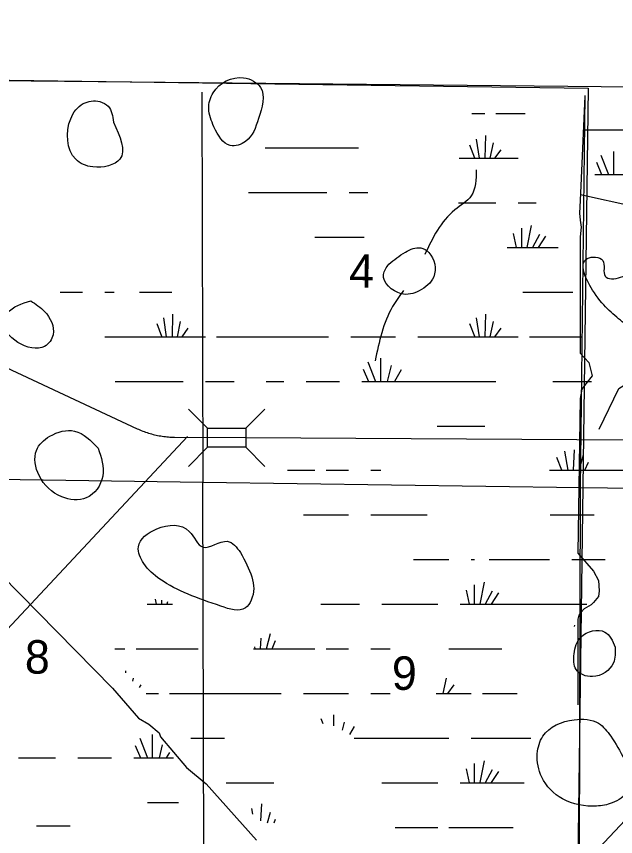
# Model space of a CAD drawing. Extents: x 408847 to 817539, y 923858 to 1151780.
# Drawn here: x 582043 to 590088, y 1034999 to 1046020 of the extents above; entities that cross this region are included whole.
import ezdxf

# ---------------------------------------------------------------- set-up
doc = ezdxf.new("R2010")
doc.units = 0
for name, color, linetype in [('Bridges', 7, 'Continuous'), ('County Boundary', 7, 'Continuous'), ('Lakes and Ponds', 7, 'Continuous'), ('Level 43', 7, 'Continuous'), ('Local Roads Paved', 7, 'Continuous'), ('Narrow River Creek and Branch and Slough', 7, 'Continuous'), ('Section Lines', 7, 'Continuous'), ('State Park', 7, 'Continuous'), ('State Routes Highway Center Lines', 7, 'Continuous'), ('Swamps', 7, 'Continuous')]:
    doc.layers.add(name, color=color, linetype=linetype)

msp = doc.modelspace()

# ---------------------------------------------------------------- linework, layer by layer
at = {"layer": 'Bridges'}
for p, q in [((584610, 1040486), (584354, 1040742)), ((585122, 1040486), (585378, 1040742)), ((584610, 1040230), (584354, 1039974)), ((585122, 1040230), (585378, 1039974))]:
    msp.add_line(p, q, dxfattribs=at)
msp.add_lwpolyline([(584610, 1040486), (585122, 1040486), (585122, 1040230), (584610, 1040230)], close=True, dxfattribs=at)
at = {"layer": 'County Boundary'}
msp.add_line((573707, 1045244), (615573, 1044812), dxfattribs=at)
at = {"layer": 'Lakes and Ponds'}
for points in [[(584695, 1044536), (584914, 1044285), (585121, 1044341), (585294, 1044648), (585321, 1045066), (585094, 1045195), (584686, 1044995), (584626, 1044783), (584695, 1044536)], [(583345, 1044601), (583276, 1044812), (583164, 1044875), (582940, 1044848), (582772, 1044645), (582840, 1044101), (583069, 1043997), (583434, 1044103), (583345, 1044601)], [(587044, 1042691), (586972, 1042554), (587209, 1042293), (587452, 1042333), (587646, 1042521), (587582, 1042846), (587472, 1042909), (587267, 1042853), (587044, 1042691)], [(590178, 1041916), (590355, 1041846), (590672, 1042043), (590683, 1042362), (590585, 1042565), (590366, 1042613), (590155, 1042514), (589947, 1042530), (589915, 1042739), (589707, 1042767), (589779, 1042343), (590178, 1041916)], [(582237, 1042197), (581921, 1042031), (581874, 1041929), (582422, 1041586), (582536, 1041743), (582421, 1042055), (582237, 1042197)], [(583139, 1040220), (582825, 1040448), (582492, 1040378), (582312, 1040189), (582348, 1039850), (582651, 1039565), (582981, 1039549), (583203, 1039843), (583139, 1040220)], [(585053, 1038815), (584875, 1038967), (584550, 1038888), (584364, 1039099), (583928, 1039134), (583681, 1038892), (583753, 1038669), (583969, 1038460), (584789, 1038095), (585117, 1038071), (585196, 1038176), (585053, 1038815)], [(590083, 1037546), (589943, 1037748), (589624, 1037683), (589532, 1037454), (589559, 1037243), (589778, 1037149), (590058, 1037332), (590083, 1037546)], [(590024, 1036347), (589860, 1036521), (589530, 1036569), (589112, 1036349), (589037, 1036113), (589098, 1035796), (589374, 1035505), (589834, 1035409), (590042, 1035451), (590252, 1035609), (590206, 1036032), (590024, 1036347)]]:
    msp.add_spline(points, degree=3, dxfattribs=at)
at = {"layer": 'Local Roads Paved'}
for p, q in [((589617, 1043625), (591064, 1043307)), ((584341, 1040375), (581573, 1037416))]:
    msp.add_line(p, q, dxfattribs=at)
for points in [[(575260, 1045127), (577117, 1043194), (577392, 1043004), (577603, 1042825), (583335, 1036994)], [(575260, 1045127), (577117, 1043194), (577392, 1043004), (577603, 1042825), (583335, 1036994)], [(589677, 1044949), (589614, 1043545), (589603, 1043376), (589614, 1043281), (589624, 1043186), (589614, 1043059), (589614, 1041497), (589730, 1041370), (589772, 1041190), (589688, 1041085), (589635, 1041011), (589614, 1040884), (589582, 1038808)], [(589867, 1040473), (590131, 1041022), (590205, 1041064), (590300, 1041148), (590458, 1041528), (590637, 1041771), (590732, 1041909), (590827, 1042025), (590848, 1042120), (590912, 1042933), (591070, 1043323), (591693, 1044400), (591777, 1044453), (591893, 1044474), (592030, 1044474), (592136, 1044495), (592347, 1044590), (592452, 1044632), (592621, 1044611)], [(589582, 1038808), (589793, 1038565), (589857, 1038439), (589867, 1038301), (589857, 1038227), (589793, 1038143), (589762, 1038111), (589667, 1038058), (589624, 1038016), (589593, 1037974), (589582, 1037921), (589582, 1036770)], [(583335, 1036994), (583683, 1036592), (583820, 1036508), (583958, 1036392), (583979, 1036339), (584327, 1035927), (584591, 1035706), (585266, 1034951)], [(583335, 1036994), (583683, 1036592), (583820, 1036508), (583958, 1036392), (583979, 1036339), (584327, 1035927), (584591, 1035706), (585266, 1034951)], [(592653, 1035968), (592062, 1035904), (591809, 1035820), (591809, 1035820), (591714, 1035788), (590965, 1035598), (590447, 1035397), (590258, 1035334), (590215, 1035218), (589867, 1034848), (589614, 1034753), (589593, 1034701), (589614, 1033275), (589730, 1033127), (589772, 1032916), (589709, 1032811), (589614, 1032716), (589614, 1032705), (589614, 1029020)]]:
    msp.add_lwpolyline(points, dxfattribs=at)
at = {"layer": 'Narrow River Creek and Branch and Slough'}
for points in [[(588218, 1043959), (588150, 1043609), (587930, 1043421), (587527, 1042819)], [(587240, 1042337), (587093, 1042120), (586860, 1041393)]]:
    msp.add_spline(points, degree=3, dxfattribs=at)
at = {"layer": 'Section Lines'}
for p, q in [((584534, 1045001), (584547, 1039763)), ((589675, 1044957), (589612, 1039690)), ((579198, 1039840), (584547, 1039763)), ((584560, 1034469), (584547, 1039763)), ((584547, 1039763), (589612, 1039690)), ((589612, 1039690), (589600, 1034348)), ((589612, 1039690), (594983, 1039613))]:
    msp.add_line(p, q, dxfattribs=at)
at = {"layer": 'State Park'}
for points in [[(573961, 1074916), (573675, 1045228), (580651, 1045183), (589721, 1045058)], [(589721, 1045058), (589578, 1034352), (573671, 1034637), (573671, 1035240), (557880, 1035240)]]:
    msp.add_lwpolyline(points, dxfattribs=at)
at = {"layer": 'State Routes Highway Center Lines'}
for points in [[(577265, 1043476), (583666, 1040479), (583681, 1040473), (583700, 1040464), (583719, 1040456), (583739, 1040448), (583758, 1040441), (583778, 1040434), (583798, 1040427), (583818, 1040421), (583838, 1040415), (583858, 1040409), (583878, 1040404), (583898, 1040399), (583919, 1040394), (583939, 1040390), (583960, 1040386), (583981, 1040382), (584001, 1040379), (584022, 1040376), (584043, 1040374), (584064, 1040372), (584084, 1040370), (584105, 1040368), (584126, 1040367), (584147, 1040367), (584168, 1040366), (585120, 1040361)], [(585120, 1040361), (590311, 1040332)]]:
    msp.add_lwpolyline(points, dxfattribs=at)
at = {"layer": 'Swamps'}
for p, q in [((588338, 1044116), (588344, 1044420)), ((588338, 1044116), (588344, 1044420)), ((588338, 1044116), (588344, 1044420)), ((589661, 1044494), (590261, 1044494)), ((589661, 1044494), (590261, 1044494)), ((589661, 1044494), (590261, 1044494)), ((588260, 1044116), (588221, 1044369)), ((588260, 1044116), (588221, 1044369)), ((588260, 1044116), (588221, 1044369)), ((588405, 1044116), (588448, 1044322)), ((588405, 1044116), (588448, 1044322)), ((588405, 1044116), (588448, 1044322)), ((588198, 1044117), (588132, 1044290)), ((588198, 1044117), (588132, 1044290)), ((588198, 1044117), (588132, 1044290)), ((588468, 1044116), (588551, 1044229)), ((588468, 1044116), (588551, 1044229)), ((588468, 1044116), (588551, 1044229)), ((590060, 1044205), (590060, 1043894)), ((590060, 1044205), (590060, 1043894)), ((590060, 1044205), (590060, 1043894)), ((588032, 1044116), (588782, 1044116)), ((588032, 1044116), (588782, 1044116)), ((588032, 1044116), (588782, 1044116)), ((589891, 1044156), (589994, 1043894)), ((589891, 1044156), (589994, 1043894)), ((589891, 1044156), (589994, 1043894)), ((589831, 1044060), (589901, 1043894)), ((589831, 1044060), (589901, 1043894)), ((589831, 1044060), (589901, 1043894)), ((589811, 1043894), (591161, 1043894)), ((589811, 1043894), (591161, 1043894)), ((589811, 1043894), (591161, 1043894)), ((585161, 1043654), (586211, 1043654)), ((585161, 1043654), (586211, 1043654)), ((585161, 1043654), (586211, 1043654)), ((588032, 1043516), (588482, 1043516)), ((588032, 1043516), (588482, 1043516)), ((588032, 1043516), (588482, 1043516)), ((588956, 1043211), (588897, 1042916)), ((588956, 1043211), (588897, 1042916)), ((588956, 1043211), (588897, 1042916)), ((588714, 1043102), (588752, 1042916)), ((588714, 1043102), (588752, 1042916)), ((588714, 1043102), (588752, 1042916)), ((588823, 1043175), (588823, 1042916)), ((588823, 1043175), (588823, 1042916)), ((588823, 1043175), (588823, 1042916)), ((589065, 1043090), (588971, 1042916)), ((589065, 1043090), (588971, 1042916)), ((589065, 1043090), (588971, 1042916)), ((589149, 1043066), (589050, 1042917)), ((589149, 1043066), (589050, 1042917)), ((589149, 1043066), (589050, 1042917)), ((582632, 1042316), (582932, 1042316)), ((582632, 1042316), (582932, 1042316)), ((582632, 1042316), (582932, 1042316)), ((583832, 1042316), (584132, 1042316)), ((583832, 1042316), (584132, 1042316)), ((583832, 1042316), (584132, 1042316)), ((584138, 1041716), (584144, 1042020)), ((584138, 1041716), (584144, 1042020)), ((584138, 1041716), (584144, 1042020)), ((588338, 1041716), (588344, 1042020)), ((588338, 1041716), (588344, 1042020)), ((588338, 1041716), (588344, 1042020)), ((583998, 1041717), (583932, 1041890)), ((583998, 1041717), (583932, 1041890)), ((583998, 1041717), (583932, 1041890)), ((584060, 1041716), (584021, 1041969)), ((584060, 1041716), (584021, 1041969)), ((584060, 1041716), (584021, 1041969)), ((584205, 1041716), (584248, 1041922)), ((584205, 1041716), (584248, 1041922)), ((584205, 1041716), (584248, 1041922)), ((588198, 1041717), (588132, 1041890)), ((588198, 1041717), (588132, 1041890)), ((588198, 1041717), (588132, 1041890)), ((588260, 1041716), (588221, 1041969)), ((588260, 1041716), (588221, 1041969)), ((588260, 1041716), (588221, 1041969)), ((588405, 1041716), (588448, 1041922)), ((588405, 1041716), (588448, 1041922)), ((588405, 1041716), (588448, 1041922)), ((584268, 1041716), (584351, 1041829)), ((584268, 1041716), (584351, 1041829)), ((584268, 1041716), (584351, 1041829)), ((588468, 1041716), (588551, 1041829)), ((588468, 1041716), (588551, 1041829)), ((588468, 1041716), (588551, 1041829)), ((583232, 1041716), (583832, 1041716)), ((583232, 1041716), (583832, 1041716)), ((583232, 1041716), (583832, 1041716)), ((583832, 1041716), (584582, 1041716)), ((583832, 1041716), (584582, 1041716)), ((583832, 1041716), (584582, 1041716)), ((584732, 1041716), (586232, 1041716)), ((584732, 1041716), (586232, 1041716)), ((584732, 1041716), (586232, 1041716)), ((586532, 1041716), (587132, 1041716)), ((586532, 1041716), (587132, 1041716)), ((586532, 1041716), (587132, 1041716)), ((587432, 1041716), (588032, 1041716)), ((587432, 1041716), (588032, 1041716)), ((587432, 1041716), (588032, 1041716)), ((588032, 1041716), (588782, 1041716)), ((588032, 1041716), (588782, 1041716)), ((588032, 1041716), (588782, 1041716)), ((586762, 1041379), (586865, 1041116)), ((586762, 1041379), (586865, 1041116)), ((586762, 1041379), (586865, 1041116)), ((586931, 1041427), (586931, 1041116)), ((586931, 1041427), (586931, 1041116)), ((586931, 1041427), (586931, 1041116)), ((587076, 1041331), (587022, 1041116)), ((587076, 1041331), (587022, 1041116)), ((587076, 1041331), (587022, 1041116)), ((586701, 1041282), (586772, 1041116)), ((586701, 1041282), (586772, 1041116)), ((586701, 1041282), (586772, 1041116)), ((587209, 1041270), (587119, 1041116)), ((587209, 1041270), (587119, 1041116)), ((587209, 1041270), (587119, 1041116)), ((583832, 1041116), (584282, 1041116)), ((583832, 1041116), (584282, 1041116)), ((583832, 1041116), (584282, 1041116)), ((585932, 1041116), (586382, 1041116)), ((585932, 1041116), (586382, 1041116)), ((585932, 1041116), (586382, 1041116)), ((586682, 1041116), (588032, 1041116)), ((586682, 1041116), (588032, 1041116)), ((586682, 1041116), (588032, 1041116)), ((588032, 1041116), (588482, 1041116)), ((588032, 1041116), (588482, 1041116)), ((588032, 1041116), (588482, 1041116)), ((588032, 1040516), (588332, 1040516)), ((588032, 1040516), (588332, 1040516)), ((588032, 1040516), (588332, 1040516)), ((589451, 1039924), (589405, 1040178)), ((589451, 1039924), (589405, 1040178)), ((589599, 1039924), (589657, 1040127)), ((589599, 1039924), (589657, 1040127)), ((589366, 1039924), (589300, 1040095)), ((589366, 1039924), (589300, 1040095)), ((589675, 1039924), (589724, 1040032)), ((589675, 1039924), (589724, 1040032)), ((586200, 1039923), (586500, 1039923)), ((586200, 1039923), (586500, 1039923)), ((589200, 1039923), (590250, 1039923)), ((589200, 1039923), (590250, 1039923)), ((585900, 1039323), (586500, 1039323)), ((585900, 1039323), (586500, 1039323)), ((586800, 1039323), (587400, 1039323)), ((586800, 1039323), (587400, 1039323)), ((587400, 1038723), (587850, 1038723)), ((587400, 1038723), (587850, 1038723)), ((589500, 1038723), (589950, 1038723)), ((589500, 1038723), (589950, 1038723)), ((588191, 1038382), (588191, 1038123)), ((588191, 1038382), (588191, 1038123)), ((588324, 1038418), (588265, 1038124)), ((588324, 1038418), (588265, 1038124)), ((588083, 1038310), (588120, 1038123)), ((588083, 1038310), (588120, 1038123)), ((588433, 1038297), (588339, 1038123)), ((588433, 1038297), (588339, 1038123)), ((588518, 1038273), (588418, 1038124)), ((588518, 1038273), (588418, 1038124)), ((586950, 1038123), (587400, 1038123)), ((586950, 1038123), (587400, 1038123)), ((587400, 1038123), (587700, 1038123)), ((587400, 1038123), (587700, 1038123)), ((588000, 1038123), (589700, 1038123)), ((588000, 1038123), (589700, 1038123)), ((585399, 1037524), (585457, 1037727)), ((585399, 1037524), (585457, 1037727)), ((585475, 1037524), (585524, 1037632)), ((585475, 1037524), (585524, 1037632)), ((586200, 1037523), (586500, 1037523)), ((586200, 1037523), (586500, 1037523)), ((586800, 1037523), (587060, 1037523)), ((586800, 1037523), (586977, 1037523)), ((587774, 1036923), (587817, 1037129)), ((587774, 1036923), (587817, 1037129)), ((587836, 1036923), (587920, 1037037)), ((587836, 1036923), (587920, 1037037)), ((584100, 1036923), (585600, 1036923)), ((584100, 1036923), (585600, 1036923)), ((585900, 1036923), (586500, 1036923)), ((585900, 1036923), (586500, 1036923)), ((586800, 1036923), (587060, 1036923)), ((587680, 1036923), (588150, 1036923)), ((587783, 1036923), (588150, 1036923)), ((583868, 1036370), (583868, 1036059)), ((583868, 1036370), (583868, 1036059)), ((583699, 1036321), (583802, 1036059)), ((583699, 1036321), (583802, 1036059)), ((587400, 1036323), (587850, 1036323)), ((587400, 1036323), (587850, 1036323)), ((583638, 1036225), (583709, 1036059)), ((583638, 1036225), (583709, 1036059)), ((582869, 1036059), (583319, 1036059)), ((582869, 1036059), (583319, 1036059)), ((588191, 1035982), (588191, 1035723)), ((588191, 1035982), (588191, 1035723)), ((588324, 1036018), (588265, 1035724)), ((588324, 1036018), (588265, 1035724)), ((588083, 1035910), (588120, 1035723)), ((588083, 1035910), (588120, 1035723)), ((588433, 1035897), (588339, 1035723)), ((588433, 1035897), (588339, 1035723)), ((588518, 1035873), (588418, 1035724)), ((588518, 1035873), (588418, 1035724)), ((586950, 1035723), (587400, 1035723)), ((586950, 1035723), (587400, 1035723)), ((587400, 1035723), (587700, 1035723)), ((587400, 1035723), (587700, 1035723)), ((587400, 1035123), (587700, 1035123)), ((587400, 1035123), (587700, 1035123))]:
    msp.add_line(p, q, dxfattribs=at)
for points in [[(588159, 1044716), (588332, 1044716)], [(588159, 1044716), (588332, 1044716)], [(588159, 1044716), (588332, 1044716)], [(588482, 1044716), (588874, 1044716)], [(588482, 1044716), (588874, 1044716)], [(588482, 1044716), (588874, 1044716)], [(585385, 1044254), (586638, 1044254)], [(585385, 1044254), (586638, 1044254)], [(585385, 1044254), (586638, 1044254)], [(587989, 1044116), (588032, 1044116)], [(587989, 1044116), (588032, 1044116)], [(587989, 1044116), (588032, 1044116)], [(586511, 1043654), (586761, 1043654)], [(586511, 1043654), (586761, 1043654)], [(586511, 1043654), (586761, 1043654)], [(587978, 1043516), (588032, 1043516)], [(587978, 1043516), (588032, 1043516)], [(587978, 1043516), (588032, 1043516)], [(588782, 1043516), (589021, 1043516)], [(588782, 1043516), (589021, 1043516)], [(588782, 1043516), (589021, 1043516)], [(586048, 1043054), (586711, 1043054)], [(586048, 1043054), (586711, 1043054)], [(586048, 1043054), (586711, 1043054)], [(588632, 1042916), (589315, 1042916)], [(588632, 1042916), (589315, 1042916)], [(588632, 1042916), (589315, 1042916)], [(583232, 1042316), (583356, 1042316)], [(583232, 1042316), (583356, 1042316)], [(583232, 1042316), (583356, 1042316)], [(583696, 1042316), (583832, 1042316)], [(583696, 1042316), (583832, 1042316)], [(583696, 1042316), (583832, 1042316)], [(588841, 1042316), (589516, 1042316)], [(588841, 1042316), (589516, 1042316)], [(588841, 1042316), (589516, 1042316)], [(588932, 1041716), (589643, 1041716)], [(588932, 1041716), (589643, 1041716)], [(588932, 1041716), (589643, 1041716)], [(583369, 1041116), (583832, 1041116)], [(583369, 1041116), (583832, 1041116)], [(583369, 1041116), (583832, 1041116)], [(584582, 1041116), (584967, 1041116)], [(584582, 1041116), (584967, 1041116)], [(584582, 1041116), (584967, 1041116)], [(585395, 1041116), (585632, 1041116)], [(585395, 1041116), (585632, 1041116)], [(585395, 1041116), (585632, 1041116)], [(589244, 1041116), (589764, 1041116)], [(589244, 1041116), (589764, 1041116)], [(589244, 1041116), (589764, 1041116)], [(587692, 1040516), (588032, 1040516)], [(587692, 1040516), (588032, 1040516)], [(587692, 1040516), (588032, 1040516)], [(589522, 1039923), (589537, 1040194)], [(589522, 1039923), (589537, 1040194)], [(585681, 1039923), (586050, 1039923)], [(585681, 1039923), (586050, 1039923)], [(586800, 1039923), (586934, 1039923)], [(586800, 1039923), (586934, 1039923)], [(587400, 1039323), (587559, 1039323)], [(587400, 1039323), (587559, 1039323)], [(589210, 1039323), (589800, 1039323)], [(589210, 1039323), (589800, 1039323)], [(587377, 1038723), (587400, 1038723)], [(587377, 1038723), (587400, 1038723)], [(588150, 1038723), (588194, 1038723)], [(588150, 1038723), (588194, 1038723)], [(588391, 1038723), (589200, 1038723)], [(588391, 1038723), (589200, 1038723)], [(583907, 1038188), (583920, 1038123)], [(583907, 1038188), (583920, 1038123)], [(583991, 1038175), (583991, 1038123)], [(583991, 1038175), (583991, 1038123)], [(584071, 1038154), (584065, 1038124)], [(584071, 1038154), (584065, 1038124)], [(583800, 1038123), (584140, 1038123)], [(583800, 1038123), (584140, 1038123)], [(584140, 1038124), (584139, 1038123)], [(584140, 1038124), (584139, 1038123)], [(586130, 1038123), (586650, 1038123)], [(586130, 1038123), (586650, 1038123)], [(589538, 1037823), (589539, 1037840)], [(589538, 1037823), (589539, 1037840)], [(585322, 1037523), (585330, 1037665)], [(585322, 1037523), (585330, 1037665)], [(583365, 1037523), (583500, 1037523)], [(583365, 1037523), (583500, 1037523)], [(583650, 1037523), (584482, 1037523)], [(583650, 1037523), (584482, 1037523)], [(585228, 1037523), (586050, 1037523)], [(585228, 1037523), (586050, 1037523)], [(585251, 1037524), (585246, 1037549)], [(585251, 1037524), (585246, 1037549)], [(587850, 1037523), (588561, 1037523)], [(587850, 1037523), (588561, 1037523)], [(583512, 1037198), (583512, 1037227)], [(583512, 1037198), (583512, 1037227)], [(583608, 1037088), (583617, 1037129)], [(583608, 1037088), (583617, 1037129)], [(583694, 1037002), (583720, 1037037)], [(583694, 1037002), (583720, 1037037)], [(583786, 1036923), (583950, 1036923)], [(583786, 1036923), (583950, 1036923)], [(588300, 1036923), (588766, 1036923)], [(588300, 1036923), (588766, 1036923)], [(586299, 1036634), (586299, 1036485)], [(586299, 1036634), (586299, 1036485)], [(586130, 1036586), (586156, 1036520)], [(586130, 1036586), (586156, 1036520)], [(586444, 1036538), (586417, 1036430)], [(586444, 1036538), (586417, 1036430)], [(586577, 1036477), (586514, 1036370)], [(586577, 1036477), (586514, 1036370)], [(584387, 1036323), (584839, 1036323)], [(584387, 1036323), (584839, 1036323)], [(586579, 1036323), (587400, 1036323)], [(586579, 1036323), (587400, 1036323)], [(588150, 1036323), (588951, 1036323)], [(588150, 1036323), (588951, 1036323)], [(584002, 1036231), (583959, 1036059)], [(584002, 1036231), (583959, 1036059)], [(582072, 1036059), (582569, 1036059)], [(582072, 1036059), (582569, 1036059)], [(583619, 1036059), (584151, 1036059)], [(583619, 1036059), (584151, 1036059)], [(584097, 1036128), (584056, 1036059)], [(584097, 1036128), (584056, 1036059)], [(584860, 1035723), (585500, 1035723)], [(584860, 1035723), (585500, 1035723)], [(588000, 1035723), (588859, 1035723)], [(588000, 1035723), (588859, 1035723)], [(583802, 1035459), (584219, 1035459)], [(583802, 1035459), (584219, 1035459)], [(585218, 1035302), (585205, 1035378)], [(585218, 1035302), (585205, 1035378)], [(585327, 1035210), (585339, 1035440)], [(585327, 1035210), (585339, 1035440)], [(585416, 1035184), (585457, 1035327)], [(585416, 1035184), (585457, 1035327)], [(585502, 1035183), (585524, 1035232)], [(585502, 1035183), (585524, 1035232)], [(582315, 1035144), (582763, 1035144)], [(582315, 1035144), (582763, 1035144)], [(582315, 1035144), (582763, 1035144)], [(587130, 1035123), (587400, 1035123)], [(587130, 1035123), (587400, 1035123)], [(587850, 1035123), (588711, 1035123)], [(587850, 1035123), (588711, 1035123)]]:
    msp.add_lwpolyline(points, dxfattribs=at)

# ---------------------------------------------------------------- texts
at = {"layer": 'Level 43'}
for s, p in [('4', (586509, 1042376)), ('8', (582155, 1037190)), ('9', (587082, 1036972))]:
    msp.add_text(s, height=450, rotation=359.3791, dxfattribs=at).set_placement(p)

doc.saveas('drawing.dxf')
